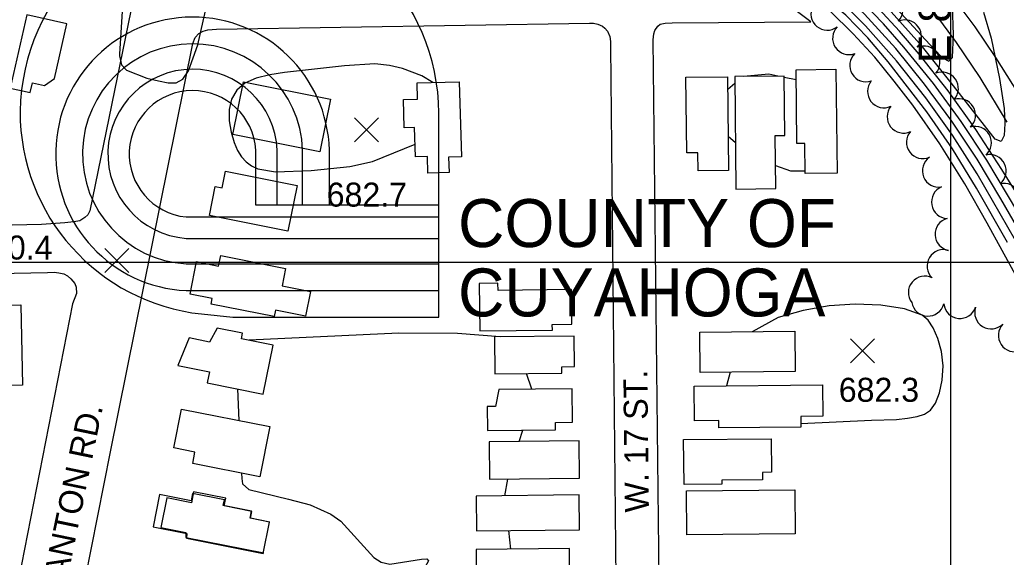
# Model space of a CAD drawing. Extents: x 79600 to 91800, y 75600 to 84400.
# Drawn here: x 85418 to 86035, y 79516 to 79852 of the extents above; entities that cross this region are included whole.
import ezdxf

# ---------------------------------------------------------------- set-up
doc = ezdxf.new("R2010")
doc.units = 0
for name, color, linetype in [('080-085$0$TI_CCLOGO', 7, 'Continuous'), ('080-090$0$BLDG', 7, 'Continuous'), ('080-090$0$GRID', 7, 'Continuous'), ('080-090$0$INDEX', 7, 'Continuous'), ('080-090$0$INTER', 7, 'Continuous'), ('080-090$0$INTERSTATE', 7, 'Continuous'), ('080-090$0$ROAD', 7, 'Continuous'), ('080-090$0$ROAD-NAME', 7, 'Continuous'), ('080-090$0$SPOTMARK', 7, 'Continuous'), ('080-090$0$SPOTS', 7, 'Continuous'), ('080-090$0$TREES', 7, 'Continuous'), ('084-085$0$TI_BORDER', 7, 'Continuous'), ('084-090$0$GRID', 7, 'Continuous'), ('084-090$0$TI_BORDER', 7, 'Continuous')]:
    doc.layers.add(name, color=color, linetype=linetype)

# ---------------------------------------------------------------- blocks, each defined once
blk = doc.blocks.new('080-090$0$SPOTS')
at = {"layer": '080-090$0$SPOTMARK'}
for p, q in [((-0.5, -0.5), (0.5, 0.5)), ((-0.5, 0.5), (0.5, -0.5))]:
    blk.add_line(p, q, dxfattribs=at)

msp = doc.modelspace()

# ---------------------------------------------------------------- linework, layer by layer
at = {"layer": '080-085$0$TI_CCLOGO'}
for p, q in [((85565.8, 79735.86), (85565.8, 79770.31)), ((85579.14, 79735.86), (85579.14, 79770.31)), ((85595.03, 79735.86), (85595.03, 79770.31)), ((85611.78, 79735.86), (85611.78, 79770.31)), ((85679.58, 79735.86), (85565.8, 79735.86)), ((85522.18, 79728.56), (85680.22, 79728.56)), ((85522.18, 79715.19), (85680.22, 79715.19)), ((85522.18, 79699.28), (85680.22, 79699.28)), ((85522.18, 79682.51), (85680.22, 79682.51))]:
    msp.add_line(p, q, dxfattribs=at)
msp.add_lwpolyline([(85531.79, 79667.93), (85551.47, 79665.85), (85680.22, 79665.85), (85680.22, 79793.35)], dxfattribs=at)
for centre, radius, start, end in [((85549.35, 79792.47), 130.87, 0.38547, 178.99077), ((85526.27, 79767.96), 85.54, 1.57689, 267.26125), ((85526.27, 79767.96), 68.8, 1.96066, 266.59425), ((85526.27, 79767.96), 52.93, 2.54917, 265.57076), ((85526.27, 79767.96), 39.61, 3.4074, 264.07645), ((85545.49, 79794.18), 126.99, 179.72979, 263.80885)]:
    msp.add_arc(centre, radius, start, end, dxfattribs=at)
at = {"layer": '080-090$0$BLDG'}
for points in [[(85424.82, 79806.32), (85426.18, 79812.37), (85433.77, 79810.66), (85440.02, 79815.2), (85447.69, 79849.26), (85422.6, 79854.91), (85412.29, 79809.14)], [(85842.25, 79757.46), (85842.13, 79768.63), (85835.07, 79768.56), (85834.58, 79815.92), (85860.62, 79816.19), (85861.22, 79757.66)], [(85890.7, 79746.28), (85890.36, 79779.47), (85896.45, 79779.54), (85896.07, 79816.62), (85865.16, 79816.3), (85865.88, 79746.02)], [(85909.08, 79755.66), (85908.89, 79774.53), (85903.97, 79774.48), (85903.5, 79820.61), (85928.36, 79820.86), (85929.03, 79755.87)], [(85551.48, 79780.2), (85558.02, 79813.03), (85612.38, 79802.2), (85605.84, 79769.37)], [(85694.25, 79766.08), (85686.3, 79765.86), (85686.56, 79756.3), (85673.37, 79755.94), (85673.09, 79766.29), (85665.51, 79766.09), (85665.01, 79784.41), (85658.52, 79784.23), (85658.04, 79801.96), (85666.81, 79802.2), (85666.54, 79812.37), (85692.97, 79813.09)], [(85536.88, 79729.46), (85540.49, 79747.59), (85544.76, 79746.74), (85546.83, 79757.16), (85591.56, 79748.24), (85585.87, 79719.7)], [(85582.25, 79685.47), (85599.87, 79681.96), (85596.8, 79666.54), (85578.09, 79670.27), (85577.29, 79666.26), (85537.85, 79674.12), (85538.53, 79677.55), (85524.71, 79680.31), (85528.76, 79700.65), (85542.54, 79697.9), (85543.85, 79704.48), (85584.43, 79696.39)], [(85717.15, 79682.67), (85717.11, 79687.14), (85705.42, 79687.02), (85705.73, 79657.31), (85751.12, 79657.78), (85751.08, 79661.32), (85763.21, 79661.45), (85762.99, 79683.14)], [(85339.95, 79672.27), (85419.01, 79673.74), (85419.94, 79623.36), (85340.89, 79621.89)], [(85556.86, 79652.41), (85557.56, 79655.92), (85541.55, 79659.11), (85536.87, 79650.37), (85524.07, 79652.92), (85517.11, 79635.77), (85536.78, 79631.85), (85535.39, 79624.85), (85570.49, 79617.86), (85576.6, 79648.48)], [(85902.56, 79657.08), (85902.81, 79631.94), (85843.44, 79631.33), (85843.19, 79656.47)], [(85714.96, 79653.63), (85715.2, 79630.49), (85757.07, 79630.92), (85757.03, 79634.95), (85764.85, 79635.03), (85764.66, 79654.13)], [(85717.6, 79620.69), (85715.61, 79610.05), (85710.32, 79609.99), (85710.48, 79595.16), (85753.12, 79595.6), (85753.08, 79600.1), (85763.79, 79600.21), (85763.57, 79621.16)], [(85919.91, 79623.63), (85920.11, 79603.94), (85906.42, 79603.8), (85906.48, 79597.22), (85855.13, 79596.7), (85855.09, 79601.38), (85840, 79601.22), (85839.77, 79622.81)], [(85526.36, 79574.48), (85527.78, 79581.57), (85514.58, 79584.2), (85519.42, 79608.49), (85574.46, 79597.51), (85568.21, 79566.14)], [(85711.53, 79588.05), (85711.77, 79564.63), (85768.01, 79565.21), (85767.77, 79588.62)], [(85888.02, 79568.94), (85882.37, 79568.88), (85882.42, 79564.24), (85856.94, 79563.98), (85856.96, 79561.62), (85833.42, 79561.38), (85833.13, 79589.38), (85887.81, 79589.94)], [(85902.88, 79530.46), (85835.15, 79529.77), (85834.87, 79557.3), (85902.6, 79558)], [(85562.17, 79540.26), (85563.03, 79544.6), (85545.44, 79548.11), (85546.17, 79551.74), (85526.23, 79555.72), (85525.3, 79551.05), (85505.61, 79554.98), (85501.61, 79534.91), (85522.61, 79530.72), (85522.56, 79527.72), (85570.41, 79518.18), (85574.33, 79537.84)], [(85703.71, 79532.39), (85768.1, 79533.05), (85767.88, 79554.79), (85703.49, 79554.13)], [(85703.67, 79497.29), (85762.03, 79497.88), (85761.79, 79521.24), (85703.43, 79520.64)]]:
    msp.add_lwpolyline(points, close=True, dxfattribs=at)
msp.add_lwpolyline([(85574.62, 79537.87), (85562.49, 79540.29), (85563.32, 79544.46), (85546.07, 79547.9), (85547.05, 79552.83), (85526.95, 79556.84), (85525.56, 79549.88), (85510.09, 79552.96), (85506.39, 79534.37), (85522.04, 79531.25), (85522.13, 79528.23), (85570.72, 79518.54)], dxfattribs=at)
at = {"layer": '080-090$0$GRID'}
msp.add_line((86000, 80000), (86000, 76000), dxfattribs=at)
at = {"layer": '080-090$0$INDEX'}
for points in [[(86041.55, 79690.54), (86022.89, 79724.65), (86008.85, 79749.36), (85993.35, 79774.34), (85976.32, 79798.38), (85964.77, 79813.55), (85952.55, 79828.41), (85939.16, 79843.13), (85924.6, 79857.35), (85909.5, 79869.89), (85878.63, 79892.13), (85854.55, 79908.47), (85829.12, 79923.51), (85802.65, 79936.68), (85776.03, 79948.07), (85740.61, 79960.92), (85713.24, 79969.94), (85676.5, 79979.62), (85639.64, 79987.22), (85585.37, 79994.85), (85574.4, 79996.7), (85569.37, 79998.03), (85568.08, 80000)], [(86061.69, 79710.73), (86031.94, 79758.26), (86015.75, 79783.27), (85998.5, 79807.49), (85980.41, 79830.3), (85967.99, 79844.76), (85954.95, 79858.91), (85940.96, 79872.47), (85918.78, 79891.54), (85903.5, 79903.51), (85879.3, 79920.21), (85854.85, 79935.22), (85829.85, 79949), (85804.46, 79961.47), (85777.93, 79973.23), (85741.94, 79986.36), (85695.37, 80000)], [(85482.84, 79867.27), (85480.67, 79830.51), (85480.64, 79829.22), (85481.83, 79823.6), (85484.89, 79820.39), (85497.7, 79815.38), (85504.9, 79813.58), (85510.97, 79812.35), (85515.93, 79812.45), (85520.09, 79814.79), (85523.73, 79820.01), (85529.66, 79836.25), (85541.08, 79887.23)]]:
    msp.add_lwpolyline(points, dxfattribs=at)
at = {"layer": '080-090$0$INTER'}
for p, q in [((85886.43, 79817.74), (85870.66, 79816.36)), ((85892.04, 79816.58), (85886.43, 79817.74)), ((85903.57, 79814.19), (85896.08, 79815.74)), ((85865.2, 79811.9), (85860.7, 79808.23)), ((85861, 79779.03), (85865.58, 79775.11)), ((85738.28, 79620.9), (85734.9, 79630.69)), ((85862.2, 79631.52), (85860, 79623.02)), ((85554.28, 79621.09), (85555.22, 79601.35)), ((85730.43, 79588.24), (85732.63, 79595.39)), ((85721.46, 79554.31), (85723.38, 79564.75)), ((85725.1, 79520.86), (85723.82, 79532.59))]:
    msp.add_line(p, q, dxfattribs=at)
for points in [[(86035.58, 79712.67), (86016.25, 79746.56), (86001.27, 79771.06), (85985.08, 79794.32), (85961.07, 79825.5), (85948.23, 79840.61), (85934.54, 79854.66), (85912.15, 79873.15), (85888.52, 79891), (85864.24, 79907.58), (85839.54, 79922.87), (85814.16, 79936.4), (85787.85, 79948.44), (85751.86, 79962.19), (85717.06, 79973.73), (85689.16, 79981.55), (85660.56, 79988.12), (85632.25, 79993.4), (85594.92, 79997.65), (85589.28, 79999.24)], [(86123.83, 79509.12), (86116.31, 79536.43), (86098.05, 79590.15), (86087.69, 79617.32), (86071.82, 79653.24), (86058.92, 79679.65), (86040.63, 79713.88), (86016.53, 79755.52), (86001.15, 79779.65), (85984.43, 79803), (85966.27, 79826.07), (85946.8, 79848.04), (85933.13, 79861.81), (85918.76, 79874.22), (85888.41, 79896.91), (85864.25, 79913.39), (85839.52, 79928.23), (85814.68, 79941.16), (85789.23, 79953.08), (85762.65, 79963.58), (85735.36, 79973.13), (85707.9, 79981.49), (85670.53, 79990.9), (85621.21, 80000)], [(86130.11, 79505.08), (86117.41, 79549.48), (86105.61, 79585.19), (86095.88, 79612.04), (86084.99, 79638.12), (86068.6, 79672.77), (86055.35, 79698.4), (86031.39, 79739.97), (86016.56, 79764.67), (86000.83, 79788.45), (85983.67, 79811.68), (85965.67, 79833.92), (85946.24, 79855.42), (85931.96, 79868.71), (85909.52, 79886.86), (85886.56, 79903.99), (85862.6, 79919.71), (85837.99, 79934.26), (85812.62, 79947.42), (85786.67, 79959.15), (85759.78, 79969.71), (85723.91, 79981.87), (85696.18, 79989.75), (85649.64, 80000)], [(86042.03, 79731.65), (86022.58, 79764.14), (86006.61, 79788.31), (85989.22, 79812), (85970.82, 79834.73), (85957.96, 79849.37), (85944.47, 79863.28), (85922.96, 79882.15), (85899.98, 79900.24), (85884.19, 79911.35), (85859.45, 79927.12), (85834.21, 79941.54), (85808.21, 79954.61), (85781.2, 79966.62), (85753.57, 79977.1), (85726.27, 79986.29), (85673.73, 80000)], [(85731.45, 80000), (85760.68, 79990.1), (85787.31, 79979.57), (85813.73, 79967.34), (85848.53, 79949.31), (85873.8, 79934.72), (85898.44, 79918.84), (85913.45, 79907.78), (85935.19, 79889.71), (85956.33, 79869.79), (85989.5, 79833.69), (85994.98, 79828.12), (85998.99, 79825.92), (86001.11, 79828.26), (86001.8, 79842.5), (86001.13, 79860.82), (86000.02, 79869.11), (85998.05, 79876), (85979.42, 79912.42), (85966.71, 79938.62), (85958.97, 79956.21), (85952.72, 79974.05), (85947.43, 80000)], [(86020.48, 79856.67), (86025.43, 79840.23), (86030.5, 79815.22), (86033.39, 79796.29), (86033.98, 79786.94), (86033.52, 79779.47), (86031.58, 79775.78), (86027.93, 79777.17), (86000.45, 79812.45), (85982.33, 79834.92), (85962.78, 79856.79)], [(85676.4, 79812.63), (85669.46, 79816.81), (85657.53, 79821.32), (85649.25, 79823.29), (85640.16, 79824.34), (85621.24, 79823.07), (85583.7, 79818.89), (85574.55, 79817.45), (85566.09, 79815.3), (85559.01, 79812.14), (85553.85, 79807.73), (85550.61, 79802.2), (85549.11, 79795.73), (85549.16, 79788.62), (85550.34, 79781.51), (85552.22, 79775.12), (85554.43, 79770.02), (85556.94, 79766.07), (85559.81, 79762.97), (85563.13, 79760.48), (85567.14, 79758.59), (85578.08, 79756.77), (85600.32, 79757.6)], [(85600.32, 79757.6), (85624.54, 79760.07), (85638.72, 79763.16), (85665.29, 79773.99)], [(85890.55, 79760.75), (85899.97, 79757.39), (85909.06, 79757.49)], [(85906.46, 79599.43), (85950.63, 79601.44), (85966.12, 79601.99), (85973.05, 79602.69), (85979.01, 79603.73), (85983.77, 79605.27), (85987.52, 79607.87), (85990.57, 79612.18), (85993.09, 79618.62), (85994.79, 79626.64), (85995.26, 79635.5), (85994.24, 79644.43), (85992.05, 79652.63), (85989.19, 79659.34), (85985.99, 79664.02), (85982.18, 79667.09), (85971.26, 79671.04), (85956.44, 79673.48), (85940.43, 79674.01), (85924.15, 79672.92), (85907.83, 79670.19), (85892.28, 79665.71), (85875.96, 79656.8)], [(85718.58, 79653.66), (85691.88, 79655.67), (85655.15, 79655.94), (85561.55, 79651.48)], [(85556.85, 79568.4), (85557.03, 79565.17), (85557.51, 79561.71), (85561.35, 79558.14), (85586.13, 79552.18), (85599.7, 79548.68), (85612.67, 79542.83), (85618.85, 79538.3), (85639.59, 79515.74), (85644.04, 79512.76), (85649.45, 79511.53), (85669.3, 79514.57), (85672.77, 79514.79), (85673.81, 79513.64), (85669.81, 79506.44), (85659.77, 79494.67), (85646.29, 79482.88), (85632.28, 79473.44), (85610.34, 79462.48), (85594.19, 79456.46), (85579.18, 79453.66), (85557.42, 79454.49)]]:
    msp.add_lwpolyline(points, dxfattribs=at)
at = {"layer": '080-090$0$INTERSTATE'}
for p, q in [((86015.35, 79847.49), (85999.47, 79868.64)), ((85984.84, 79862.77), (86003.43, 79837.56)), ((86028.21, 79828.32), (86015.35, 79847.49)), ((86003.43, 79837.56), (86018.18, 79815.73)), ((86042.4, 79805.66), (86028.21, 79828.32)), ((86018.18, 79815.73), (86035.06, 79787.77))]:
    msp.add_line(p, q, dxfattribs=at)
at = {"layer": '080-090$0$ROAD'}
for p, q in [((85516.68, 80000), (85462.01, 79732.46)), ((85912.64, 79850.59), (85877.32, 79877.3)), ((85541.3, 79846.04), (85774.29, 79849.8)), ((85774.29, 79849.8), (85776.78, 79849.63)), ((85776.78, 79849.63), (85779.54, 79849.03)), ((85779.54, 79849.03), (85782.43, 79847.88)), ((85782.43, 79847.88), (85783.93, 79846.61)), ((85783.93, 79846.61), (85785.57, 79844.78)), ((85815.07, 79845.16), (85817.05, 79847.9)), ((85817.05, 79847.9), (85818.59, 79849.12)), ((85818.59, 79849.12), (85821.65, 79849.77)), ((85821.65, 79849.77), (85826.08, 79849.98)), ((85826.08, 79849.98), (85912.64, 79850.59)), ((85526.49, 79836.99), (85527.79, 79840.71)), ((85527.79, 79840.71), (85530.18, 79843.17)), ((85530.18, 79843.17), (85532.84, 79844.65)), ((85532.84, 79844.65), (85535.76, 79845.44)), ((85535.76, 79845.44), (85541.3, 79846.04)), ((85785.57, 79844.78), (85787.04, 79841.3)), ((85787.04, 79841.3), (85787.4, 79838.25)), ((85814.15, 79839.22), (85814.48, 79843.09)), ((85814.48, 79843.09), (85815.07, 79845.16)), ((85475.07, 79581.73), (85526.49, 79836.99)), ((85787.4, 79838.25), (85787.35, 79835.06)), ((85787.35, 79835.06), (85792.85, 79309.3)), ((85820.06, 79313.59), (85814.15, 79839.22)), ((85460.72, 79729.85), (85458.9, 79728.22)), ((85462.01, 79732.46), (85460.72, 79729.85)), ((85431.96, 79723.78), (85000, 79714.64)), ((85446.38, 79724.95), (85431.96, 79723.78)), ((85452.07, 79725.55), (85446.38, 79724.95)), ((85455.82, 79726.19), (85452.07, 79725.55)), ((85458.9, 79728.22), (85455.82, 79726.19)), ((85260.28, 79689.86), (85435.52, 79693.95)), ((85435.52, 79693.95), (85439.68, 79694.03)), ((85439.68, 79694.03), (85442.72, 79693.71)), ((85442.72, 79693.71), (85445.75, 79692.97)), ((85445.75, 79692.97), (85448.09, 79691.82)), ((85448.09, 79691.82), (85450.14, 79689.99)), ((85450.14, 79689.99), (85452.72, 79686.9)), ((85452.72, 79686.9), (85453.52, 79684.68)), ((85453.74, 79680.8), (85451.15, 79674.33)), ((85453.52, 79684.68), (85453.74, 79680.8)), ((85451.15, 79674.33), (85381.86, 79319.63)), ((85428.83, 79348.68), (85475.07, 79581.73))]:
    msp.add_line(p, q, dxfattribs=at)
at = {"layer": '080-090$0$TREES'}
for centre, start, end in [((85959.85, 79857.74), 318.21724, 112.85647), ((85922.92, 79855.58), 152.81987, 307.4591), ((85936.5, 79840.29), 135.76179, 290.40103), ((85971.47, 79841.46), 318.21724, 112.85647), ((85983.1, 79825.19), 318.21724, 112.85647), ((85947.18, 79823.3), 133.89633, 288.53557), ((85994.62, 79808.87), 317.57763, 112.21686), ((85958.34, 79807.06), 140.46041, 295.09964), ((85970.59, 79791.25), 140.46041, 295.09964), ((86005.35, 79792.21), 313.36485, 108.00409), ((86015.3, 79774.93), 311.85555, 106.49478), ((85982.68, 79775.24), 139.00706, 293.6463), ((86024.49, 79757.32), 308.65479, 103.29402), ((85992.64, 79757.44), 124.80432, 279.44355), ((86033.25, 79739.34), 308.65479, 103.29402), ((85998.27, 79737.87), 112.6851, 267.32434), ((86000.51, 79717.75), 105.3812, 260.02044), ((85995.54, 79697.92), 71.80237, 226.4416), ((85983.84, 79681.34), 63.15304, 217.79227), ((85985.84, 79676.86), 190.08656, 344.72579), ((86005.9, 79675.37), 186.7906, 341.42983), ((86025.31, 79668.78), 161.05357, 315.69281), ((86040.05, 79654.52), 136.2172, 290.85643)]:
    msp.add_arc(centre, 10.25, start, end, dxfattribs=at)
at = {"layer": '084-085$0$TI_BORDER'}
msp.add_lwpolyline([(79700, 84300), (86700, 84300), (86700, 79700), (79700, 79700)], close=True, dxfattribs=at)
at = {"layer": '084-090$0$TI_BORDER'}
msp.add_lwpolyline([(84700, 84300), (91700, 84300), (91700, 79700), (84700, 79700)], close=True, dxfattribs=at)

# ---------------------------------------------------------------- block references
at = {"layer": '080-090$0$SPOTMARK', "xscale": 15, "yscale": 15}
for p in [(85635.05, 79782.98), (85478.96, 79701.44), (85944.96, 79644.89)]:
    msp.add_blockref('080-090$0$SPOTS', p, dxfattribs=at)

# ---------------------------------------------------------------- texts
at = {"layer": '080-085$0$TI_CCLOGO'}
for s, p in [('COUNTY OF', (85692.18, 79709.73)), ('CUYAHOGA', (85692.18, 79666.37))]:
    msp.add_text(s, height=30, dxfattribs=at).set_placement(p)
at = {"layer": '080-090$0$ROAD-NAME'}
for s, rotation, p in [('W. 17 ST.', 90.65918, (85811.47, 79543.93)), ('SCRANTON RD.', 78.30521, (85439.42, 79460.53))]:
    msp.add_text(s, height=15, rotation=rotation, dxfattribs=at).set_placement(p)
at = {"layer": '080-090$0$SPOTS'}
for s, p in [('682.7', (85610.1, 79735.04)), ('680.4', (85388.52, 79701.96)), ('682.3', (85930.11, 79613.03))]:
    msp.add_text(s, height=15, dxfattribs=at).set_placement(p)
at = {"layer": '084-090$0$GRID'}
msp.add_text('E 86,000', height=20, rotation=90, dxfattribs=at).set_placement((86000, 79824.76))

doc.saveas('drawing.dxf')
